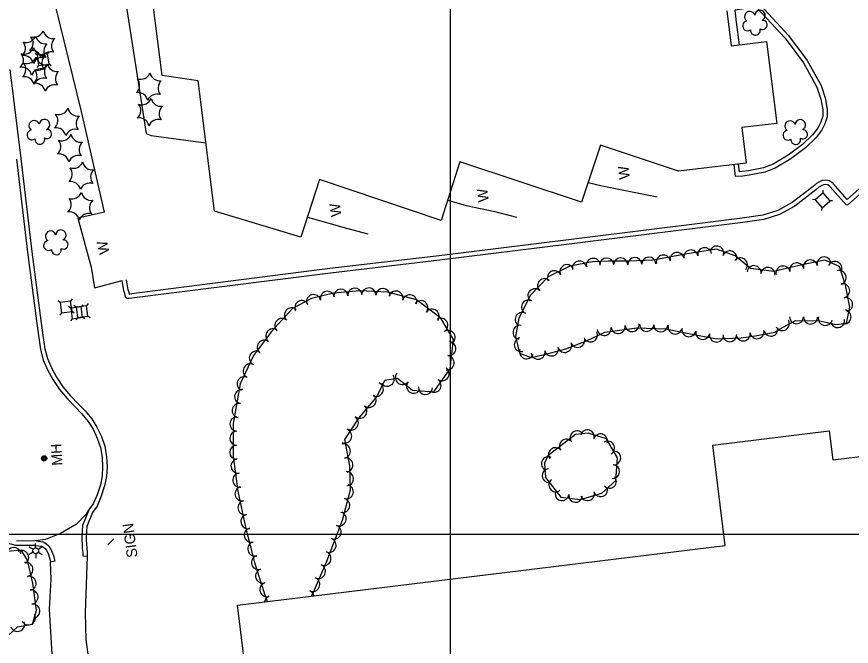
# Model space of a CAD drawing. Extents: x 353423 to 364002, y 127000 to 201942.
# Drawn here: x 360754.4 to 361226.9, y 146936.5 to 147292.9 of the extents above; entities that cross this region are included whole.
import ezdxf

# ---------------------------------------------------------------- set-up
doc = ezdxf.new("R2010")
doc.units = 0
for name, color, linetype in [('E_DTM_SlopeBottom', 7, 'Continuous'), ('E_DTM_SlopeTop', 7, 'Continuous'), ('E_FEN_Generic', 7, 'Continuous'), ('E_LAND_BrushLine', 7, 'Continuous'), ('E_LAND_TreeLine', 7, 'Continuous'), ('E_MISCPROP', 7, 'Continuous'), ('E_SGN', 7, 'Continuous'), ('E_UTL_ETransformer', 7, 'Continuous'), ('E_WTR_FlowLine', 7, 'Continuous')]:
    doc.layers.add(name, color=color, linetype=linetype)

msp = doc.modelspace()

# ---------------------------------------------------------------- linework, layer by layer
at = {"layer": 'E_DTM_SlopeBottom'}
for points in [[(361077.89, 147199.12), (361085.86, 147197.18), (361116.89, 147190.93)], [(360998.4, 147189.05), (361008.93, 147186.02), (361025.02, 147182.54), (361037.38, 147179.45)], [(360804.1, 147182.29), (360788.97, 147178.79), (360796.63, 147151.04), (360798.47, 147139.44), (360814.12, 147143.55)], [(360918.95, 147179.35), (360925.87, 147177.45), (360941.12, 147173.23), (360953.26, 147169.96)]]:
    msp.add_lwpolyline(points, dxfattribs=at)
at = {"layer": 'E_DTM_SlopeTop'}
for points in [[(360750.54, 147263.04), (360756.76, 147212.55), (360763.04, 147159.81), (360768.2, 147119.46), (360769.71, 147108.74), (360770.24, 147104.95), (360771.75, 147099.43), (360774.1, 147094.04), (360776.92, 147088.88), (360780.58, 147083.38), (360784.91, 147078.25), (360789.26, 147073.74), (360793.11, 147069.75), (360796.89, 147065.2), (360799.83, 147060.52), (360802.33, 147055.31), (360804.24, 147049.72), (360805.19, 147043.8), (360805.53, 147038.13), (360805.24, 147032.53), (360804.16, 147027.26), (360802.18, 147021.42), (360799.95, 147015.89), (360797.26, 147012.29)], [(360754.28, 147212.25), (360760.56, 147159.51), (360765.72, 147119.13), (360767.23, 147108.39), (360767.79, 147104.44), (360769.39, 147098.6), (360771.85, 147092.94), (360774.78, 147087.58), (360778.58, 147081.87), (360783.05, 147076.58), (360787.46, 147072), (360791.24, 147068.08), (360794.86, 147063.73), (360797.63, 147059.31), (360800.01, 147054.36), (360801.81, 147049.11), (360802.7, 147043.52), (360803.03, 147038.12), (360802.75, 147032.85), (360801.74, 147027.92), (360799.84, 147022.29), (360797.76, 147017.13), (360795.09, 147013.56), (360793.45, 147011.18), (360788.18, 147005.58), (360779.11, 147000.34), (360770.62, 146996.98), (360764.83, 146996.09), (360754.2, 146996.05)], [(360765.12, 146993.61), (360765.03, 146993.59), (360753.87, 146993.55), (360744.28, 146996.11), (360736.39, 146999.93), (360729.93, 147004.78), (360724.48, 147010.38), (360720.66, 147016.25), (360717.69, 147023.23), (360716.19, 147028.5), (360715.36, 147032.58), (360715.31, 147033.47)]]:
    msp.add_lwpolyline(points, dxfattribs=at)
at = {"layer": 'E_FEN_Generic'}
for points in [[(361053.85, 147101.78), (361065.35, 147104.87), (361076.88, 147109.34), (361087.25, 147114.37), (361105.39, 147116.84), (361121.64, 147116.21), (361134.96, 147113.59), (361150.51, 147110.58), (361164.59, 147111.03), (361172.4, 147112.27), (361183.53, 147114.32), (361186.3, 147115.92), (361195.22, 147120.95), (361209.08, 147120.73), (361218.05, 147118.58), (361224.2, 147119.49), (361226.05, 147128.46), (361223.5, 147140.96), (361220.24, 147151.51), (361211.94, 147155.13), (361198.21, 147152.21), (361182.93, 147148.71), (361169.88, 147150.34), (361161.12, 147157.48), (361150.51, 147161.32), (361133.92, 147158.62), (361114.71, 147155.06), (361100.55, 147154.54), (361089.36, 147154.43), (361080.41, 147154.13), (361067.53, 147151.68), (361055.19, 147145.7), (361045.23, 147135.28), (361038.61, 147122.25), (361036.83, 147111.91), (361039.07, 147102.39), (361045.65, 147100.06), (361053.85, 147101.78)], [(360921.37, 146964.93), (360921.76, 146965.79), (360929.96, 146984.64), (360938.9, 147007.92), (360943.44, 147025.14), (360942.91, 147038.67), (360940.22, 147053.57), (360948.13, 147065.7), (360958.27, 147077.75), (360962.75, 147087.19), (360969.9, 147088.29), (360978.55, 147081.48), (360990.59, 147080.55), (360999.69, 147093.55), (361001.69, 147110.19), (360994.53, 147122.15), (360980.74, 147132.57), (360964.47, 147137.02), (360948.65, 147137.64), (360933.71, 147136.39), (360921.29, 147133.43), (360910.44, 147127.75), (360898.65, 147114.62), (360888.47, 147101.12), (360880.85, 147085.11), (360876.97, 147062.53), (360876.88, 147043.93), (360879.48, 147024.29), (360883.83, 147003.9), (360889.09, 146983.94), (360894.2, 146967.38), (360896.11, 146961.83)], [(361055.05, 147044.26), (361053.24, 147040.16), (361053.78, 147032.09), (361062.4, 147020.83), (361073.59, 147019.49), (361085.65, 147023.18), (361093.54, 147030.38), (361094.49, 147043.22), (361088.25, 147053.97), (361077.84, 147057.13), (361070.68, 147056.38), (361055.05, 147044.26)], [(360760.75, 146984.3), (360760.01, 146986.2), (360756.94, 146990.91), (360748.72, 146990.22)], [(360749.52, 146942.6), (360754.78, 146947.5), (360763.28, 146948.95), (360765.52, 146956.67), (360764.3, 146966.59), (360763.51, 146972.16), (360760.75, 146984.3)]]:
    msp.add_lwpolyline(points, dxfattribs=at)
for centre, radius, start, end in [((361169.37, 147292.94), 2.97, 15.7266, 236.9605), ((361175.19, 147293.57), 2.97, 293.3775, 176.3507), ((361168.17, 147287.7), 2.78, 98.6975, 306.4705), ((361176.64, 147288.24), 2.61, 238.0827, 96.0153), ((361172.59, 147285.24), 2.78, 175.3745, 16.3856), ((360759.76, 147284.05), 5.72, 252.7877, 338.5526), ((360757.95, 147278.01), 5.72, 312.7877, 38.5526), ((360764.12, 147287.04), 5.72, 252.7877, 338.5526), ((360770.67, 147283.23), 5.72, 192.7877, 278.5526), ((360775.03, 147286.22), 5.72, 192.7877, 278.5526), ((360753.59, 147275.01), 5.72, 312.7877, 38.5526), ((360775.41, 147273.36), 5.72, 132.7877, 218.5526), ((360779.77, 147276.36), 5.72, 132.7877, 218.5526), ((360752.46, 147268.44), 5.72, 312.7877, 38.5526), ((360758.63, 147277.47), 5.72, 252.7877, 338.5526), ((360762.69, 147268.15), 5.72, 12.7877, 98.5526), ((360769.54, 147276.65), 5.72, 192.7877, 278.5526), ((360773.6, 147267.32), 5.72, 72.7877, 158.5526), ((360758.33, 147265.15), 5.72, 12.7877, 98.5526), ((360753.9, 147263.09), 5.72, 312.7877, 38.5526), ((360760.08, 147272.13), 5.72, 252.7877, 338.5526), ((360769.24, 147264.33), 5.72, 72.7877, 158.5526), ((360770.98, 147271.3), 5.72, 192.7877, 278.5526), ((360774.28, 147266.79), 5.72, 132.7877, 218.5526), ((360757.2, 147258.58), 5.72, 12.7877, 98.5526), ((360768.11, 147257.75), 5.72, 72.7877, 158.5526), ((360760.17, 147259.36), 5.72, 312.7877, 38.5526), ((360766.35, 147268.39), 5.72, 252.7877, 338.5526), ((360775.73, 147261.44), 5.72, 132.7877, 218.5526), ((360777.25, 147267.57), 5.72, 192.7877, 278.5526), ((360782, 147257.71), 5.72, 132.7877, 218.5526), ((360758.64, 147253.23), 5.72, 12.7877, 98.5526), ((360769.55, 147252.4), 5.72, 72.7877, 158.5526), ((360818.29, 147254.17), 5.72, 312.5143, 38.2792), ((360824.5, 147263.18), 5.72, 252.5143, 338.2792), ((360835.41, 147262.3), 5.72, 192.5143, 278.2792), ((360764.91, 147249.5), 5.72, 12.7877, 98.5526), ((360775.82, 147248.67), 5.72, 72.7877, 158.5526), ((360840.1, 147252.41), 5.72, 132.5143, 218.2792), ((360822.98, 147244.29), 5.72, 12.5143, 98.2792), ((360833.89, 147243.41), 5.72, 72.5143, 158.2792), ((360818.92, 147239.77), 5.72, 312.5143, 38.2792), ((360825.13, 147248.78), 5.72, 252.5143, 338.2792), ((360836.04, 147247.9), 5.72, 192.5143, 278.2792), ((360778.11, 147243.21), 5.72, 252.5143, 338.2792), ((360789.02, 147242.33), 5.72, 192.5143, 278.2792), ((360840.73, 147238.02), 5.72, 132.5143, 218.2792), ((360764.28, 147231.19), 2.97, 15.7266, 236.9605), ((360770.1, 147231.82), 2.97, 293.3775, 176.3507), ((360771.9, 147234.2), 5.72, 312.5143, 38.2792), ((360793.71, 147232.44), 5.72, 132.5143, 218.2792), ((360823.61, 147229.89), 5.72, 12.5143, 98.2792), ((360834.52, 147229.01), 5.72, 72.5143, 158.2792), ((361192.19, 147231.03), 2.97, 15.7266, 236.9605), ((361198.01, 147231.66), 2.97, 293.3775, 176.3507), ((360771.55, 147226.49), 2.61, 238.0827, 96.0153), ((360776.59, 147224.32), 5.72, 12.5143, 98.2792), ((360787.5, 147223.44), 5.72, 72.5143, 158.2792), ((361199.46, 147226.33), 2.61, 238.0827, 96.0153), ((360763.08, 147225.95), 2.78, 98.6975, 306.4705), ((360767.5, 147223.49), 2.78, 175.3745, 16.3856), ((360779.83, 147228.41), 5.72, 252.5143, 338.2792), ((360790.73, 147227.53), 5.72, 192.5143, 278.2792), ((361190.99, 147225.79), 2.78, 98.6975, 306.4705), ((361195.41, 147223.33), 2.78, 175.3745, 16.3856), ((360773.61, 147219.4), 5.72, 312.5143, 38.2792), ((360795.42, 147217.65), 5.72, 132.5143, 218.2792), ((360778.3, 147209.52), 5.72, 12.5143, 98.2792), ((360789.21, 147208.64), 5.72, 72.5143, 158.2792), ((360786.35, 147212.77), 5.72, 252.5143, 338.2792), ((360797.26, 147211.89), 5.72, 192.5143, 278.2792), ((360780.14, 147203.76), 5.72, 312.5143, 38.2792), ((360801.95, 147202), 5.72, 132.5143, 218.2792), ((360784.83, 147193.88), 5.72, 12.5143, 98.2792), ((360795.74, 147193), 5.72, 72.5143, 158.2792), ((360785.72, 147195.53), 5.72, 252.5143, 338.2792), ((360796.62, 147194.65), 5.72, 192.5143, 278.2792), ((360779.5, 147186.52), 5.72, 312.5143, 38.2792), ((360801.31, 147184.77), 5.72, 132.5143, 218.2792), ((360784.19, 147176.64), 5.72, 12.5143, 98.2792), ((360795.1, 147175.76), 5.72, 72.5143, 158.2792), ((360779.41, 147169.27), 2.97, 293.3775, 176.3507), ((360773.59, 147168.63), 2.97, 15.7266, 236.9605), ((360772.39, 147163.4), 2.78, 98.6975, 306.4705), ((360780.87, 147163.94), 2.61, 238.0827, 96.0153), ((361150.66, 147159.05), 3.98, 340.1096, 160.0943), ((360776.82, 147160.94), 2.78, 175.3745, 16.3856), ((361120.44, 147154), 3.98, 10.5297, 190.5144), ((361128.26, 147155.46), 3.98, 10.5297, 190.5144), ((361136.04, 147156.86), 3.98, 9.2363, 189.221), ((361143.89, 147158.14), 3.98, 9.2363, 189.221), ((361158.14, 147156.35), 3.98, 340.1096, 160.0943), ((361072.97, 147150.6), 3.98, 10.7862, 190.7709), ((361080.78, 147152.09), 3.98, 10.7862, 190.7709), ((361088.41, 147152.32), 3.98, 1.9132, 181.8979), ((361096.32, 147152.41), 3.98, 0.5452, 180.5299), ((361104.33, 147152.59), 3.98, 2.1156, 182.1003), ((361112.27, 147152.88), 3.98, 2.1156, 182.1003), ((361164.1, 147152.37), 3.98, 320.8088, 140.7935), ((361195.97, 147149.56), 3.98, 12.925, 192.9097), ((361203.71, 147151.25), 3.98, 11.9852, 191.9699), ((361211.49, 147152.9), 3.98, 11.9852, 191.9699), ((361217.57, 147150.4), 3.98, 336.4791, 156.4637), ((361058.75, 147145.11), 3.98, 25.8608, 205.8455), ((361065.91, 147148.58), 3.98, 25.8608, 205.8455), ((361171.79, 147148), 3.98, 352.9032, 172.8879), ((361179.69, 147147.02), 3.98, 352.9032, 172.8879), ((361188.22, 147147.79), 3.98, 12.925, 192.9097), ((361220.01, 147145.21), 3.98, 287.2015, 107.1862), ((361053.23, 147140.64), 3.98, 46.332, 226.3167), ((360945.92, 147135.3), 4.02, 4.7688, 184.7534), ((360953.68, 147135.34), 4.02, 357.7896, 177.7743), ((360961.71, 147135.03), 4.02, 357.7896, 177.7743), ((361222.03, 147137.74), 3.98, 281.53, 101.5147), ((360922.49, 147131.56), 4.02, 13.4212, 193.4058), ((360930.31, 147133.42), 4.02, 13.4212, 193.4058), ((360937.91, 147134.63), 4.02, 4.7688, 184.7534), ((360969.08, 147133.58), 4.02, 344.7114, 164.6961), ((360976.83, 147131.46), 4.02, 344.7114, 164.6961), ((361047.74, 147134.89), 3.98, 46.332, 226.3167), ((360915.8, 147128.18), 4.02, 27.6207, 207.6054), ((360983.11, 147128.15), 4.02, 322.9151, 142.8998), ((361044.14, 147128.54), 3.98, 63.0552, 243.0399), ((361223.62, 147129.94), 3.98, 281.53, 101.5147), ((360909.94, 147124.05), 4.02, 48.0984, 228.0831), ((360989.52, 147123.3), 4.02, 322.9151, 142.8998), ((361040.54, 147121.45), 3.98, 63.0552, 243.0399), ((361222.8, 147122.99), 3.98, 258.3542, 78.3389), ((360904.57, 147118.07), 4.02, 48.0984, 228.0831), ((360994.44, 147118.2), 4.02, 300.9122, 120.8969), ((361187.82, 147119.16), 3.98, 209.449, 29.4337), ((361195.88, 147123.02), 3.98, 179.1112, 359.0959), ((361203.83, 147122.89), 3.98, 179.1112, 359.0959), ((361212.17, 147122.13), 3.98, 166.4989, 346.4836), ((361219.13, 147120.84), 3.98, 188.487, 8.4716), ((360899.42, 147112.15), 4.02, 52.9845, 232.9692), ((360998.57, 147111.31), 4.02, 300.9122, 120.8969), ((361039.34, 147114.21), 3.98, 80.2301, 260.2148), ((361086.97, 147116.43), 3.98, 187.7568, 7.7414), ((361094.85, 147117.5), 3.98, 187.7568, 7.7414), ((361102.73, 147118.58), 3.98, 187.7568, 7.7414), ((361111.02, 147118.7), 3.98, 177.7904, 357.7751), ((361118.97, 147118.39), 3.98, 177.7904, 357.7751), ((361127.15, 147117.25), 3.98, 168.8831, 348.8678), ((361134.95, 147115.71), 3.98, 168.8831, 348.8678), ((361173.52, 147114.59), 3.98, 190.4022, 10.3868), ((361181.35, 147116.03), 3.98, 190.4022, 10.3868), ((361040.06, 147107.27), 3.98, 103.27, 283.2547), ((361072.04, 147109.7), 3.98, 201.2315, 21.2162), ((361079.18, 147112.77), 3.98, 205.8569, 25.8416), ((361142.76, 147114.2), 3.98, 169.0759, 349.0606), ((361150.57, 147112.69), 3.98, 169.0759, 349.0606), ((361158.05, 147112.9), 3.98, 181.8014, 1.7861), ((361165.72, 147113.31), 3.98, 189.0816, 9.0663), ((360894.58, 147105.73), 4.02, 52.9845, 232.9692), ((360998.95, 147105), 4.02, 263.1638, 83.1485), ((361057.16, 147104.82), 3.98, 195.0361, 15.0208), ((361064.62, 147106.82), 3.98, 201.2315, 21.2162), ((360890.08, 147099.61), 4.02, 64.5585, 244.5432), ((361043, 147103.21), 3.98, 160.5034, 340.4881), ((361049.54, 147103), 3.98, 191.8727, 11.8574), ((360997.99, 147097.03), 4.02, 263.1638, 83.1485), ((360886.63, 147092.35), 4.02, 64.5585, 244.5432), ((360995.23, 147090.83), 4.02, 235.0227, 55.0074), ((360883.17, 147085.1), 4.02, 64.5585, 244.5432), ((360964.15, 147087.74), 4.02, 214.4553, 34.44), ((360972.8, 147088.69), 4.02, 141.7999, 321.7845), ((360990.62, 147084.25), 4.02, 235.0227, 55.0074), ((360957.93, 147081.94), 4.02, 244.5945, 64.5792), ((360979.11, 147083.72), 4.02, 141.7999, 321.7845), ((360985.78, 147083.03), 4.02, 175.5678, 355.5525), ((360881.73, 147077.81), 4.02, 80.2486, 260.2333), ((360953.83, 147075.74), 4.02, 229.9337, 49.9184), ((360880.37, 147069.89), 4.02, 80.2486, 260.2333), ((360948.66, 147069.59), 4.02, 229.9337, 49.9184), ((360879.07, 147062.31), 4.02, 89.7211, 269.7058), ((360943.79, 147062.9), 4.02, 236.8983, 56.883), ((360940, 147055.49), 4.02, 247.3319, 67.3165), ((361077.49, 147055.11), 3.89, 343.0889, 163.0736), ((360879.03, 147054.27), 4.02, 89.7211, 269.7058), ((361071.67, 147054.57), 3.89, 37.7899, 217.7746), ((361084.93, 147052.85), 3.89, 343.0889, 163.0736), ((360878.99, 147046.24), 4.02, 89.7211, 269.7058), ((360939.27, 147046.99), 4.02, 280.2289, 100.2136), ((361065.52, 147049.8), 3.89, 37.7899, 217.7746), ((361088.96, 147048.68), 3.89, 300.1493, 120.134), ((361059.37, 147045.04), 3.89, 37.7899, 217.7746), ((361092.44, 147043.09), 3.89, 265.7677, 85.7523), ((360879.71, 147038.54), 4.02, 97.552, 277.5367), ((360940.7, 147039.08), 4.02, 280.2289, 100.2136), ((361055.34, 147039.88), 3.89, 66.21, 246.1947), ((360941.09, 147031.35), 4.02, 272.2345, 92.2192), ((361055.75, 147033.12), 3.89, 93.8213, 273.8059), ((361091.86, 147035.33), 3.89, 265.7677, 85.7523), ((360880.77, 147030.57), 4.02, 97.552, 277.5367), ((361059.58, 147027.87), 3.89, 127.4642, 307.4489), ((361089.97, 147029.88), 3.89, 222.4011, 42.3858), ((360881.95, 147022.8), 4.02, 102.0523, 282.037), ((360940.96, 147024), 4.02, 255.2574, 75.2421), ((361084.99, 147025.11), 3.89, 196.9981, 16.9828), ((361063.12, 147022.8), 3.89, 173.1823, 353.1669), ((361070.84, 147021.87), 3.89, 173.1823, 353.1669), ((361077.55, 147022.83), 3.89, 196.9981, 16.9828), ((360883.62, 147014.94), 4.02, 102.0523, 282.037), ((360938.91, 147016.23), 4.02, 255.2574, 75.2421), ((360936.94, 147008.68), 4.02, 248.9904, 68.9751), ((360885.3, 147007.08), 4.02, 102.0523, 282.037), ((360887.19, 146999.38), 4.02, 104.7696, 284.7543), ((360934.06, 147001.17), 4.02, 248.9904, 68.9751), ((360931.18, 146993.67), 4.02, 248.9904, 68.9751), ((360752.77, 146988.45), 4.01, 4.8573, 184.842), ((360889.24, 146991.61), 4.02, 104.7696, 284.7543), ((360757.18, 146986.7), 4.01, 303.0845, 123.0692), ((360891.29, 146983.93), 4.02, 107.1466, 287.1313), ((360928.29, 146986.17), 4.02, 248.9904, 68.9751), ((360759.59, 146979.93), 4.01, 282.804, 102.7887), ((360893.66, 146976.25), 4.02, 107.1466, 287.1313), ((360925.16, 146978.87), 4.02, 246.5031, 66.4878), ((360761.37, 146972.11), 4.01, 282.804, 102.7887), ((360921.95, 146971.51), 4.02, 246.5031, 66.4878), ((360896.03, 146968.57), 4.02, 107.1466, 287.1313), ((360762.46, 146964.38), 4.01, 277.0253, 97.01), ((360898.61, 146961.03), 4.02, 109.0414, 171.1758), ((360918.73, 146964.17), 4.02, 13.0834, 65.8074), ((360763.44, 146956.42), 4.01, 277.0253, 97.01), ((360754.89, 146948.92), 4.01, 199.882, 19.8667), ((360760.97, 146952.56), 4.01, 209.6956, 29.6803)]:
    msp.add_arc(centre, radius, start, end, dxfattribs=at)
at = {"layer": 'E_LAND_BrushLine'}
for p, q in [((360806.02, 146993.97), (360809.38, 146997.23)), ((360763.68, 146991.37), (360761.38, 146992.62)), ((360765.09, 146992.18), (360765.02, 146994.71)), ((360766.58, 146991.38), (360768.69, 146992.74)), ((360763.76, 146989.67), (360761.53, 146988.36)), ((360765.17, 146988.91), (360765.24, 146986.31)), ((360766.62, 146989.74), (360768.88, 146988.5))]:
    msp.add_line(p, q, dxfattribs=at)
msp.add_circle((360765.15, 146990.55), 1.64, dxfattribs=at)
at = {"layer": 'E_LAND_TreeLine'}
for p, q in [((361000, 147000), (361000, 149500)), ((361000, 145000), (361000, 148000)), ((358000, 147000), (363000, 147000)), ((359000, 147000), (363000, 147000))]:
    msp.add_line(p, q, dxfattribs=at)
at = {"layer": 'E_MISCPROP'}
for points in [[(360784.35, 147462.32), (360784.57, 147459.83), (360799.52, 147316.58), (360800.79, 147315.33), (360803.4, 147314.42), (360806.6, 147314.45), (360814.13, 147314.71), (360814.48, 147311.79), (360827.76, 147226.74), (360830.58, 147225.59), (360861.48, 147221.57)], [(360804.1, 147182.29), (360791.11, 147239.22), (360773.88, 147309.45), (360759.93, 147366.52)], [(361175.4, 147299.51), (361191.4, 147282.27), (361201.84, 147268.2), (361209.75, 147253.92), (361212.01, 147246.93), (361213.21, 147240.43), (361213.18, 147236.15), (361211.98, 147232.29), (361210.09, 147228.44), (361206.71, 147224.36), (361200.89, 147218.73), (361192.62, 147212.37), (361183.71, 147207.13), (361177.92, 147204.96), (361169.15, 147203.15), (361165.43, 147202.72), (361161.34, 147202.38), (361160.54, 147209.12)], [(361173, 147298.35), (361160.98, 147296.57), (361161.64, 147289.86), (361163.41, 147277.02)], [(361173.62, 147297.76), (361189.48, 147280.67), (361199.73, 147266.85), (361207.44, 147252.92), (361209.58, 147246.31), (361210.71, 147240.21), (361210.68, 147236.54), (361209.65, 147233.22), (361207.98, 147229.81), (361204.88, 147226.06), (361199.26, 147220.63), (361191.22, 147214.45), (361182.63, 147209.39), (361177.22, 147207.37), (361168.76, 147205.62), (361165.18, 147205.21), (361163.54, 147205.07), (361163.02, 147209.41)], [(361262.07, 147221.93), (361238.36, 147201.67), (361224.53, 147189.5)], [(361224.53, 147189.5), (361216.68, 147198.56), (361214.63, 147199.99), (361212.49, 147200.43), (361210.42, 147200.2), (361208.94, 147199.46), (361207.16, 147198.43), (361205.2, 147196.87), (361193.49, 147187.79), (361185.21, 147183.19), (361176.83, 147180.46), (361165.11, 147178.94), (361139.57, 147175.72), (361118.25, 147172.96), (361066.83, 147166.56), (360993.48, 147157.5), (360931.67, 147150.27), (360841.61, 147138.91), (360818.1, 147135.82), (360818.11, 147135.82), (360818.33, 147135.55), (360818.15, 147135.8), (360818.01, 147136.75), (360817.42, 147138.35), (360816.59, 147143.92)], [(361239.99, 147199.78), (361224.83, 147186.44), (361224.44, 147186.28), (361223.88, 147186.43), (361215, 147196.68), (361213.62, 147197.64), (361212.37, 147197.9), (361211.14, 147197.77), (361210.12, 147197.26), (361208.57, 147196.36), (361206.74, 147194.9), (361194.87, 147185.7), (361186.21, 147180.89), (361177.38, 147178.01), (361165.43, 147176.46), (361139.89, 147173.24), (361118.56, 147170.48), (361067.14, 147164.08), (360993.78, 147155.02), (360931.98, 147147.79), (360841.93, 147136.43), (360818.13, 147133.3), (360816.83, 147133.44), (360816.35, 147134.03), (360815.77, 147134.83), (360815.58, 147136.12), (360814.98, 147137.72), (360814.12, 147143.55)], [(360794.95, 147013.24), (360791.56, 147004.92), (360791.38, 147001.87), (360791.22, 146998.76), (360791.27, 146996.62), (360791.39, 146994.16), (360791.53, 146991.76), (360791.81, 146989.51), (360791.8, 146987.6), (360794.3, 146987.59)], [(360797.26, 147012.29), (360794.03, 147004.36), (360793.88, 147001.73), (360793.72, 146998.72), (360793.77, 146996.71), (360793.89, 146994.3), (360794.02, 146991.99), (360794.31, 146989.66), (360794.3, 146987.59)], [(360765.12, 146993.61), (360768.51, 146993.18), (360769.08, 146992.84), (360769.77, 146992.4), (360770.62, 146991.61), (360771.26, 146990.73), (360772.01, 146989.42), (360772.32, 146988.41), (360772.84, 146987.16), (360773.14, 146985.71), (360773.51, 146984.11)], [(360765.44, 146996.09), (360769.33, 146995.59), (360770.39, 146994.98), (360771.3, 146994.39), (360772.51, 146993.27), (360773.36, 146992.08), (360774.31, 146990.42), (360774.67, 146989.26), (360775.24, 146987.9), (360775.59, 146986.24), (360775.95, 146984.67), (360773.51, 146984.11)], [(360805.79, 146679.31), (360800.35, 146722.28), (360792.25, 146787.08), (360785.36, 146843.02), (360779.41, 146896.43), (360774.43, 146931.96), (360773.02, 146957.47), (360773.9, 146974.42), (360773.51, 146984.11)], [(360794.3, 146987.59), (360793.12, 146955.4), (360793.47, 146940.23), (360796.14, 146920.63), (360799.5, 146894.53), (360802.99, 146865.11), (360807.53, 146828.21), (360813.94, 146777.68), (360820.14, 146728.71), (360824.84, 146691.12), (360825.6, 146683.23)]]:
    msp.add_lwpolyline(points, dxfattribs=at)
at = {"layer": 'E_SGN'}
for p, q in [((360765.95, 147271.21), (360764.77, 147272.13)), ((360772.82, 147273.16), (360771.9, 147271.97)), ((360766.72, 147265.26), (360765.8, 147264.07)), ((360773.85, 147265.1), (360772.67, 147266.02)), ((361210.88, 147193.24), (361210.98, 147194.74)), ((361206.36, 147189.3), (361204.86, 147189.4)), ((361216.32, 147188.62), (361214.82, 147188.72)), ((361210.2, 147183.28), (361210.3, 147184.78)), ((360778.96, 147131.13), (360777.77, 147132.05)), ((360785.82, 147133.12), (360784.91, 147131.93)), ((360791.82, 147129.86), (360790.91, 147128.67)), ((360794.83, 147130.49), (360793.92, 147129.3)), ((360779.75, 147125.18), (360778.84, 147124)), ((360784.96, 147127.88), (360783.77, 147128.79)), ((360786.89, 147125.07), (360785.7, 147125.98)), ((360787.97, 147128.51), (360786.78, 147129.42)), ((360785.75, 147121.93), (360784.84, 147120.74)), ((360788.76, 147122.56), (360787.85, 147121.37)), ((360792.89, 147121.81), (360791.7, 147122.72)), ((360795.9, 147122.44), (360794.71, 147123.35))]:
    msp.add_line(p, q, dxfattribs=at)
for points in [[(360772.67, 147266.02), (360771.9, 147271.97), (360765.95, 147271.21), (360766.72, 147265.26)], [(361210.3, 147184.78), (361214.82, 147188.72), (361210.88, 147193.24), (361206.36, 147189.3)], [(360785.7, 147125.98), (360784.91, 147131.93), (360778.96, 147131.13), (360779.75, 147125.18)], [(360791.7, 147122.72), (360790.91, 147128.67), (360784.96, 147127.88), (360785.75, 147121.93)], [(360794.71, 147123.35), (360793.92, 147129.3), (360787.97, 147128.51), (360788.76, 147122.56)]]:
    msp.add_lwpolyline(points, close=True, dxfattribs=at)
at = {"layer": 'E_UTL_ETransformer'}
for centre, radius in [((360769.9, 147042.87), 1.5), ((360769.9, 147042.87), 1.22), ((360769.91, 147042.87), 0.968), ((360769.92, 147042.84), 0.605)]:
    msp.add_circle(centre, radius, dxfattribs=at)
at = {"layer": 'E_WTR_FlowLine'}
msp.add_lwpolyline([(361156.4, 147296.27), (361158.8, 147276.45), (361178.95, 147278.96), (361184.71, 147232.52), (361164.94, 147230.12), (361167.34, 147209.92), (361129.07, 147205.42), (361084.88, 147220.12), (361074.17, 147187.97), (361005.28, 147210.76), (360994.74, 147177.5), (360925.83, 147200.66), (360915.31, 147168.1), (360866.27, 147182.86), (360857.13, 147256.69), (360836.66, 147259.66), (360827.3, 147333.99)], dxfattribs=at)
msp.add_lwpolyline([(360908.95, 146719.27), (360879.47, 146959.79), (361155.51, 146993.62), (361148.56, 147050.31), (361214.35, 147058.37), (361216.36, 147041.97), (361259.86, 147047.3), (361264.72, 147007.61), (361280.71, 147009.57), (361283.2, 146989.25), (361295.39, 146990.74), (361298.8, 146962.92), (361286.65, 146961.43), (361292.14, 146916.67), (361271.75, 146914.17), (361278.55, 146858.68), (361219.55, 146851.45), (361230.91, 146758.73)], close=True, dxfattribs=at)

# ---------------------------------------------------------------- texts
at = {"layer": 'E_DTM_SlopeBottom'}
for rotation, p in [(97.4666, (361101.6, 147201.26)), (97.4666, (361021.76, 147188.41)), (97.4666, (360938.31, 147180.08)), (103.1256, (360807.11, 147159.16))]:
    msp.add_text('W', height=6, rotation=rotation, dxfattribs=at).set_placement(p)
at = {"layer": 'E_LAND_BrushLine'}
msp.add_text('SIGN', height=6, rotation=97.5763, dxfattribs=at).set_placement((360822.84, 146987.05))
at = {"layer": 'E_UTL_ETransformer'}
msp.add_text('MH', height=6, rotation=93.1943, dxfattribs=at).set_placement((360780.33, 147038.92))

doc.saveas('drawing.dxf')
